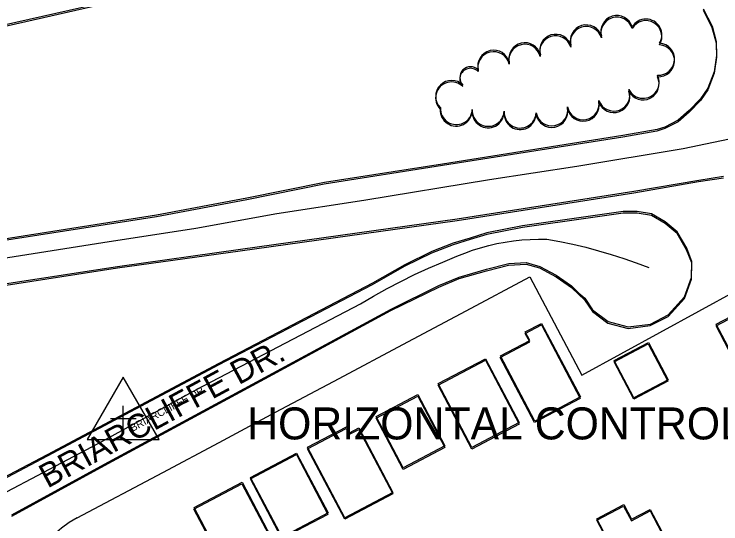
# Model space of a CAD drawing. Extents: x -25029 to 2274964, y -81170 to 687028.
# Drawn here: x 5765.9 to 6207.8, y -67021.2 to -66702.5 of the extents above; entities that cross this region are included whole.
import ezdxf

# ---------------------------------------------------------------- set-up
doc = ezdxf.new("R2010")
doc.units = 0
for name, color, linetype in [('81911BEA - RW_X_Fee_RW', 7, 'Continuous'), ('BLDG', 7, 'Continuous'), ('GE_X_CL_2000', 7, 'Continuous'), ('INTERSTATE', 7, 'Continuous'), ('ROAD', 7, 'Continuous'), ('ROAD-NAME', 7, 'Continuous'), ('TI_HOR', 7, 'Continuous'), ('TREES', 7, 'Continuous')]:
    doc.layers.add(name, color=color, linetype=linetype)

msp = doc.modelspace()

# ---------------------------------------------------------------- linework, layer by layer
at = {"layer": '81911BEA - RW_X_Fee_RW'}
for p, q in [((6120.98, -66928.1), (6264.09, -66849.85)), ((6088.33, -66866.79), (6120.98, -66928.1))]:
    msp.add_line(p, q, dxfattribs=at)
for points in [[(5805.44, -67017.43), (5858.84, -66989), (5894.14, -66970.2), (5929.45, -66951.4), (5969.17, -66930.24), (6008.89, -66909.09), (6048.61, -66887.94), (6088.33, -66866.79)], [(5805.44, -67017.43), (5800.41, -67020.39), (5795.64, -67023.77), (5791.17, -67027.54), (5787.04, -67031.67), (5783.28, -67036.14), (5779.9, -67040.91), (5776.94, -67045.95), (5774.42, -67051.22), (5772.35, -67056.69), (5770.76, -67062.31), (5769.64, -67068.04), (5769.01, -67073.85), (5768.88, -67079.69), (5769.24, -67085.53), (5770.1, -67091.31), (5771.44, -67096.99), (5773.25, -67102.55)]]:
    msp.add_lwpolyline(points, dxfattribs=at)
at = {"layer": 'BLDG'}
for points in [[(6258.57, -66900.71), (6217.88, -66922.15), (6204.82, -66897.37), (6245.52, -66875.93)], [(6258.63, -66899.73), (6217.94, -66921.18), (6204.88, -66896.4), (6245.58, -66874.95)], [(6088.27, -66907.43), (6085.46, -66902.09), (6095.61, -66896.75), (6119.88, -66942.8), (6091.37, -66957.83), (6069.92, -66917.1)], [(6088.33, -66906.47), (6085.52, -66901.13), (6095.67, -66895.79), (6119.95, -66941.84), (6091.44, -66956.87), (6069.98, -66916.14)], [(6174.73, -66932.02), (6153.4, -66943.26), (6141.11, -66919.93), (6162.44, -66908.7)], [(6174.8, -66931.05), (6153.47, -66942.29), (6141.17, -66918.96), (6162.5, -66907.73)], [(6060.58, -66918.86), (6081.65, -66958.83), (6052.1, -66974.4), (6031.04, -66934.43)], [(6060.64, -66917.9), (6081.72, -66957.87), (6052.17, -66973.45), (6031.11, -66933.48)], [(6018.29, -66941.33), (6035.19, -66973.41), (6009.14, -66987.13), (5992.24, -66955.05)], [(6018.36, -66940.38), (6035.26, -66972.46), (6009.21, -66986.18), (5992.31, -66954.1)], [(5973.57, -66961.46), (5975.53, -66965.17), (5981.38, -66962.1), (6002.66, -67002.48), (5972.62, -67018.31), (5949.38, -66974.2)], [(5973.64, -66960.51), (5975.6, -66964.22), (5981.45, -66961.15), (6002.73, -67001.53), (5972.7, -67017.36), (5949.45, -66973.26)], [(5942.44, -66977.89), (5962.11, -67015.22), (5933.36, -67030.37), (5913.69, -66993.03)], [(5942.51, -66976.95), (5962.19, -67014.28), (5933.44, -67029.43), (5913.76, -66992.09)], [(5908.38, -66996.09), (5928.47, -67034.22), (5898.48, -67050.03), (5878.39, -67011.9)], [(5908.45, -66995.15), (5928.55, -67033.28), (5898.56, -67049.09), (5878.47, -67010.97)], [(6147.02, -67010.06), (6151.85, -67019.23), (6163.53, -67013.07), (6185.1, -67054.01), (6168.37, -67062.83), (6167, -67060.23), (6155.2, -67066.45), (6130.17, -67018.94)], [(6147.1, -67009.09), (6151.93, -67018.26), (6163.61, -67012.1), (6185.18, -67053.04), (6168.45, -67061.86), (6167.08, -67059.26), (6155.28, -67065.48), (6130.25, -67017.98)]]:
    msp.add_lwpolyline(points, close=True, dxfattribs=at)
at = {"layer": 'GE_X_CL_2000'}
for points in [[(5350.28, -66922.68), (5362.42, -66920.24), (5424.07, -66908.73), (5459, -66903.14), (5488.61, -66898.08), (5516.57, -66893.59), (5558.34, -66886.79), (5623.92, -66876.18), (5684.63, -66866.68), (5749.96, -66856.55), (5821.46, -66845.2), (5879.56, -66836.26), (5930.21, -66827.2), (5984.63, -66818.79), (6063.25, -66805.9), (6117.79, -66797.49), (6184.32, -66786.42), (6222.18, -66778.48), (6237.98, -66774.22), (6264.02, -66767.23)], [(5761.58, -67000.82), (5818.46, -66970.92), (5880.37, -66936.95), (5931.04, -66910.51), (5982.4, -66883.56), (5990.72, -66878.71), (5999.14, -66874.05), (6007.68, -66869.6), (6016.33, -66865.34), (6025.07, -66861.3), (6033.9, -66857.46), (6042.83, -66853.83), (6047.69, -66851.86), (6052.62, -66850.08), (6057.62, -66848.51), (6062.68, -66847.13), (6067.79, -66845.95), (6072.94, -66844.98), (6078.13, -66844.21), (6083.34, -66843.65), (6088.57, -66843.29), (6093.82, -66843.14), (6099.06, -66843.2), (6107.19, -66844.68), (6115.28, -66846.36), (6123.33, -66848.26), (6131.32, -66850.37), (6139.26, -66852.68), (6147.13, -66855.19), (6154.94, -66857.92), (6162.67, -66860.84)]]:
    msp.add_lwpolyline(points, dxfattribs=at)
at = {"layer": 'INTERSTATE'}
for points in [[(5735.33, -66715.53), (5879.99, -66682.7), (6039.71, -66645.25), (6145.04, -66621.11)], [(5735.37, -66714.61), (5880.03, -66681.77), (6039.74, -66644.3), (6145.07, -66620.14)]]:
    msp.add_lwpolyline(points, dxfattribs=at)
at = {"layer": 'ROAD'}
for points in [[(6196.7, -66700.08), (6202.26, -66710.93), (6204.87, -66720.51), (6205.09, -66729.32), (6203.56, -66739.49), (6199.56, -66749.84), (6195.02, -66756.45), (6187.99, -66763.68), (6181.11, -66769.72), (6172.7, -66774.07), (6167.84, -66775.66), (6146.52, -66779.36), (6033.69, -66797.21), (5959.88, -66808.71), (5911.46, -66818.5), (5854.97, -66829.17), (5733, -66848.19)], [(6196.74, -66699.11), (6202.3, -66709.96), (6204.91, -66719.54), (6205.13, -66728.35), (6203.6, -66738.52), (6199.6, -66748.87), (6195.06, -66755.48), (6188.04, -66762.71), (6181.16, -66768.75), (6172.75, -66773.1), (6167.89, -66774.69), (6146.57, -66778.39), (6033.74, -66796.26), (5959.93, -66807.77), (5911.51, -66817.56), (5855.02, -66828.24), (5733.06, -66847.27)], [(5732.51, -66876.28), (5830.51, -66861.13), (5907.35, -66850.41), (6042.9, -66831.42), (6153.36, -66814.14), (6193.91, -66807.19), (6209.5, -66804.79)], [(5732.57, -66875.36), (5830.57, -66860.2), (5907.41, -66849.47), (6042.95, -66830.47), (6153.41, -66813.17), (6193.96, -66806.22), (6209.55, -66803.82)], [(5764.45, -67016.44), (5822.36, -66984.7), (5922.61, -66930.53), (6001.53, -66887.79), (6031.44, -66873.15), (6044.13, -66867.77), (6061.3, -66862.88), (6075.08, -66859.43), (6086.06, -66858.76), (6094.49, -66861.13), (6104.87, -66866.72), (6114.4, -66873.36), (6119.04, -66877.79), (6122.63, -66881.05), (6127.52, -66888.33), (6137.22, -66895.62), (6149.81, -66899.04), (6163.67, -66897.24), (6174.78, -66891.5), (6185.09, -66880.17), (6189.45, -66868.17), (6189.58, -66858.03), (6186.37, -66849.78), (6180.54, -66839.55), (6172.97, -66833.4), (6164.48, -66828.3), (6155.45, -66826.93), (6146.64, -66826.9), (6126.22, -66829.74), (6083.73, -66835.88), (6061.43, -66840.26), (6051.08, -66843.42), (6040.42, -66846.69), (6026.97, -66851.93), (6010.16, -66860.12), (5989.84, -66871.71), (5893.93, -66921.81), (5786.57, -66978.85), (5730.04, -67008.53)], [(5764.53, -67015.52), (5822.43, -66983.77), (5922.68, -66929.59), (6001.59, -66886.84), (6031.5, -66872.2), (6044.19, -66866.82), (6061.36, -66861.92), (6075.14, -66858.47), (6086.12, -66857.8), (6094.55, -66860.17), (6104.93, -66865.76), (6114.46, -66872.4), (6119.1, -66876.83), (6122.69, -66880.09), (6127.58, -66887.37), (6137.28, -66894.65), (6149.87, -66898.07), (6163.73, -66896.27), (6174.84, -66890.53), (6185.15, -66879.2), (6189.51, -66867.2), (6189.64, -66857.06), (6186.43, -66848.81), (6180.59, -66838.58), (6173.02, -66832.43), (6164.53, -66827.33), (6155.5, -66825.96), (6146.69, -66825.93), (6126.27, -66828.78), (6083.78, -66834.92), (6061.48, -66839.3), (6051.14, -66842.47), (6040.48, -66845.74), (6027.03, -66850.98), (6010.22, -66859.17), (5989.9, -66870.76), (5893.99, -66920.87), (5786.64, -66977.93), (5730.12, -67007.61)]]:
    msp.add_lwpolyline(points, dxfattribs=at)
at = {"layer": 'TI_HOR'}
for p, q in [((5834.16, -66963.36), (5834.16, -66947.36)), ((5826.16, -66955.36), (5842.16, -66955.36))]:
    msp.add_line(p, q, dxfattribs=at)
msp.add_lwpolyline([(5834.16, -66929.36), (5811.64, -66968.36), (5856.67, -66968.36)], close=True, dxfattribs=at)
at = {"layer": 'TREES'}
for centre, radius, start, end in [((6142.74, -66714.35), 10, 17.0144, 197.0144), ((6142.78, -66713.38), 10, 17.0214, 197.0214), ((6160.94, -66715.56), 10, 329.2491, 149.2491), ((6123.66, -66719.23), 10, 17.0214, 197.0214), ((6160.89, -66716.53), 10, 329.2421, 149.2421), ((6123.61, -66720.2), 10, 17.0144, 197.0144), ((6104.49, -66726.05), 10, 17.0144, 197.0144), ((6104.53, -66725.09), 10, 17.0214, 197.0214), ((6085.2, -66731.32), 10, 13.554, 193.554), ((6085.25, -66730.36), 10, 13.561, 193.561), ((6168.82, -66731.63), 10, 266.1519, 86.1519), ((6168.86, -66730.65), 10, 266.1589, 86.1589), ((6065.76, -66736), 10, 13.509, 193.509), ((6065.81, -66735.04), 10, 13.516, 193.516), ((6051.28, -66743.08), 6.72, 44.9387, 224.9387), ((6051.33, -66742.12), 6.72, 44.9457, 224.9457), ((6159.26, -66745.12), 10, 206.6914, 26.6914), ((6039.45, -66754.89), 10, 44.9387, 224.9387), ((6039.5, -66753.93), 10, 44.9457, 224.9457), ((6159.21, -66746.09), 10, 206.6844, 26.6844), ((6140.95, -66753.09), 10, 200.3493, 20.3493), ((6140.9, -66754.06), 10, 200.3423, 20.3423), ((6121.71, -66759.45), 10, 191.0191, 11.0191), ((6121.76, -66758.48), 10, 191.0261, 11.0261), ((6042.36, -66762.5), 10, 176.8423, 356.8423), ((6042.41, -66761.54), 10, 176.8493, 356.8493), ((6062.31, -66763.6), 9.99, 176.8423, 356.8423), ((6062.36, -66762.64), 9.99, 176.8493, 356.8493), ((6102.07, -66763.27), 10, 191.0004, 11.0004), ((6102.12, -66762.3), 10, 191.0074, 11.0074), ((6082.27, -66764.66), 10, 177.0631, 357.0631), ((6082.32, -66763.7), 10, 177.0701, 357.0701)]:
    msp.add_arc(centre, radius, start, end, dxfattribs=at)

# ---------------------------------------------------------------- texts
at = {"layer": 'ROAD-NAME'}
for height, rotation, p in [(14.99, 28.3942, (5786.81, -66999.16)), (4.68, 28.4012, (5839.95, -66963.68))]:
    msp.add_text('BRIARCLIFFE DR.', height=height, rotation=rotation, dxfattribs=at).set_placement(p)
at = {"layer": 'TI_HOR'}
msp.add_text('HORIZONTAL CONTROL POINT', height=20, dxfattribs=at).set_placement((5911.64, -66968.36))

doc.saveas('drawing.dxf')
